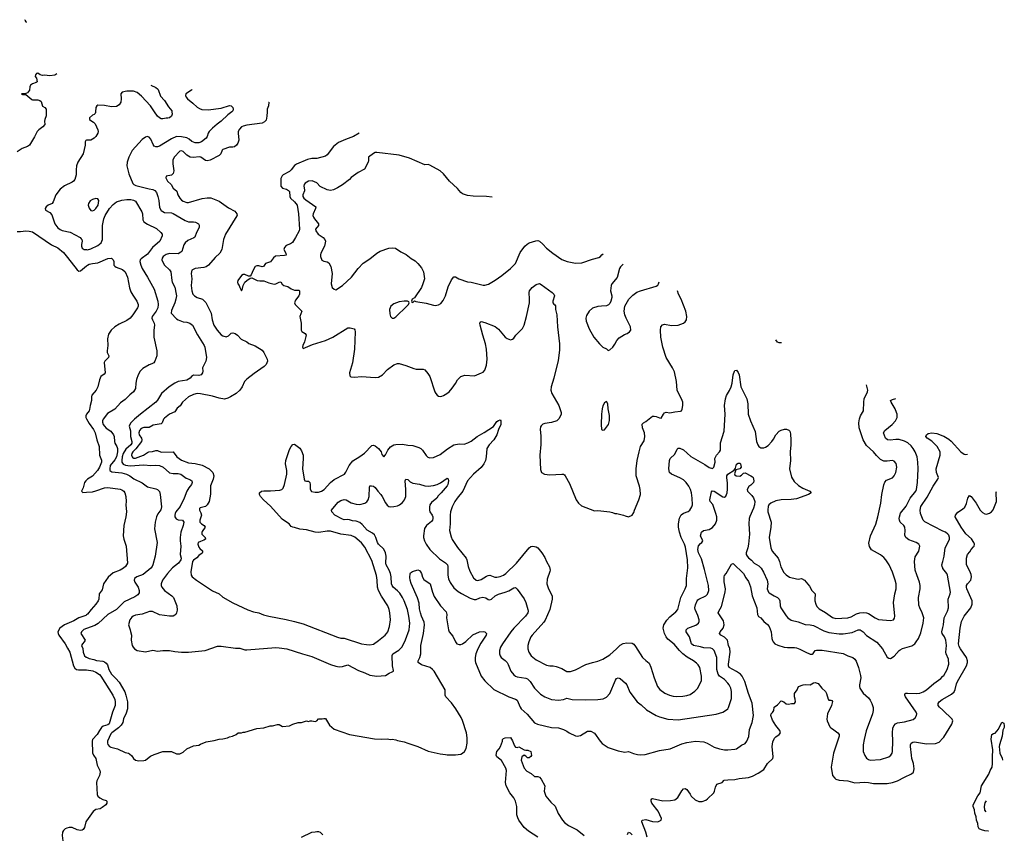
# Model space of a CAD drawing. Header units: inches. Extents: x 1771504 to 1971212, y 471788 to 643615.
# Tile 550 of 587: x 1959219 to 1970717, y 521576 to 531074. Entities that reach past the tile are written whole.
import ezdxf

# ---------------------------------------------------------------- set-up
doc = ezdxf.new("R2010")
doc.units = ezdxf.units.IN
doc.header["$MEASUREMENT"] = 0
for name, color, linetype in [('B9552', 7, 'Continuous'), ('B9553', 7, 'Continuous'), ('B9562', 7, 'Continuous'), ('B9563', 7, 'Continuous'), ('B9572', 7, 'Continuous')]:
    doc.layers.add(name, color=color, linetype=linetype)

msp = doc.modelspace()

# ---------------------------------------------------------------- linework, layer by layer
at = {"layer": 'B9552', "color": 5}
for points, elevation in [([(1959529, 530000), (1959527, 529953), (1959511, 529910), (1959508, 529890), (1959513, 529850), (1959490, 529822), (1959442, 529790), (1959425, 529770), (1959394, 529706), (1959332, 529608), (1959310, 529593), (1959248, 529570), (1959190, 529532)], 220), ([(1960000, 529667), (1959990, 529666), (1959985, 529650), (1959985, 529610), (1959959, 529510), (1959899, 529410), (1959883, 529370), (1959877, 529323), (1959877, 529263), (1959863, 529210), (1959847, 529190), (1959830, 529178), (1959744, 529136), (1959690, 529096), (1959642, 529030), (1959611, 528950), (1959597, 528930), (1959550, 528909), (1959527, 528890), (1959517, 528870), (1959521, 528850), (1959570, 528824), (1959596, 528796), (1959630, 528690), (1959664, 528644), (1959690, 528625), (1959714, 528614), (1959810, 528596), (1959924, 528530), (1959938, 528518), (1959945, 528510), (1959947, 528490), (1959940, 528450), (1959940, 528430), (1959950, 528408), (1959973, 528393), (1960000, 528390)], 240), ([(1959190, 528603), (1959230, 528600), (1959290, 528609), (1959330, 528607), (1959370, 528597), (1959590, 528445), (1959663, 528410), (1959730, 528356), (1959779, 528299), (1959890, 528153), (1959910, 528140), (1959930, 528144), (1960000, 528200)], 220), ([(1960000, 526471), (1959999, 526470), (1959990, 526450), (1959992, 526430), (1960000, 526416)], 220), ([(1960000, 525699), (1959990, 525690), (1959977, 525670), (1959959, 525610), (1959942, 525570), (1959955, 525555), (1960000, 525558)], 220), ([(1960000, 524127), (1959990, 524120), (1959910, 524090), (1959850, 524057), (1959743, 524010), (1959687, 523970), (1959666, 523930), (1959667, 523910), (1959676, 523890), (1959751, 523790), (1959776, 523736), (1959803, 523690), (1959849, 523530), (1959864, 523504), (1959884, 523490), (1959905, 523485), (1959990, 523484), (1960000, 523483)], 220), ([(1960000, 523966), (1959970, 523954), (1959940, 523930), (1959933, 523910), (1959982, 523830), (1959971, 523810), (1959951, 523790), (1959942, 523770), (1959955, 523735), (1959962, 523690), (1959977, 523650), (1959994, 523634), (1960000, 523631)], 240), ([(1960000, 521722), (1959991, 521710), (1959976, 521644), (1959960, 521620), (1959950, 521612), (1959930, 521609), (1959890, 521618), (1959830, 521643), (1959797, 521643), (1959770, 521637), (1959751, 521629), (1959730, 521610), (1959720, 521590), (1959714, 521550), (1959724, 521490), (1959750, 521389), (1959775, 521370), (1959890, 521348), (1959943, 521323), (1960000, 521273)], 220)]:
    msp.add_lwpolyline(points, dxfattribs=dict(at, elevation=elevation))
at = {"layer": 'B9553', "color": 5, "elevation": 220}
for points in [[(1959282, 531074), (1959280, 531070), (1959289, 531049), (1959300, 531044)], [(1959653, 530443), (1959630, 530426), (1959570, 530420), (1959510, 530426), (1959484, 530424), (1959459, 530430), (1959430, 530449), (1959415, 530445), (1959402, 530430), (1959401, 530410), (1959416, 530390), (1959422, 530350), (1959410, 530340), (1959370, 530325), (1959347, 530310), (1959336, 530290), (1959332, 530250), (1959310, 530222), (1959290, 530214), (1959242, 530210), (1959244, 530204), (1959250, 530202), (1959290, 530202), (1959361, 530141), (1959370, 530138), (1959430, 530140), (1959456, 530130), (1959470, 530119), (1959485, 530065), (1959511, 530050), (1959530, 530030), (1959529, 530000)]]:
    msp.add_lwpolyline(points, dxfattribs=at)
at = {"layer": 'B9562', "color": 5}
for points, elevation in [([(1960103, 530000), (1960103, 529990), (1960099, 529981), (1960090, 529969), (1960070, 529959), (1960036, 529930), (1960036, 529910), (1960050, 529896), (1960080, 529880), (1960099, 529859), (1960131, 529790), (1960136, 529770), (1960131, 529750), (1960108, 529710), (1960090, 529690), (1960050, 529670), (1960000, 529667)], 240), ([(1961695, 530000), (1961650, 529965), (1961572, 529888), (1961524, 529856), (1961470, 529810), (1961432, 529770), (1961419, 529750), (1961410, 529710), (1961395, 529690), (1961341, 529650), (1961310, 529638), (1961270, 529636), (1961230, 529652), (1961198, 529678), (1961170, 529694), (1961110, 529708), (1961051, 529709), (1960990, 529685), (1960850, 529598), (1960830, 529590), (1960810, 529590), (1960790, 529598), (1960776, 529616), (1960750, 529678), (1960730, 529704), (1960708, 529712), (1960690, 529705), (1960650, 529674), (1960534, 529546), (1960495, 529470), (1960476, 529410), (1960472, 529370), (1960494, 529274), (1960542, 529162), (1960551, 529150), (1960577, 529137), (1960730, 529099), (1960773, 529093), (1960799, 529079), (1960816, 529056), (1960832, 529012), (1960843, 528963), (1960850, 528883), (1960870, 528846), (1960910, 528823), (1960990, 528818), (1961010, 528813), (1961150, 528730), (1961190, 528715), (1961250, 528716), (1961271, 528711), (1961306, 528690), (1961316, 528676), (1961315, 528650), (1961283, 528590), (1961263, 528537), (1961253, 528527), (1961184, 528496), (1961151, 528469), (1961135, 528445), (1961112, 528370), (1961101, 528359), (1961070, 528343), (1960970, 528344), (1960930, 528334), (1960896, 528310), (1960883, 528290), (1960881, 528270), (1960886, 528250), (1960910, 528210), (1960970, 528155), (1960985, 528130), (1960994, 528030), (1960999, 528010), (1961031, 527951), (1961048, 527870), (1961049, 527850), (1961042, 527810), (1961030, 527770), (1960990, 527681), (1960989, 527650), (1961050, 527582), (1961070, 527569), (1961130, 527548), (1961170, 527544), (1961207, 527533), (1961237, 527510), (1961297, 527397), (1961373, 527270), (1961380, 527250), (1961399, 527130), (1961393, 527090), (1961354, 527010), (1961356, 526970), (1961353, 526950), (1961337, 526930), (1961310, 526920), (1961250, 526923), (1961224, 526910), (1961209, 526891), (1961170, 526865), (1961070, 526851), (1961030, 526832), (1960963, 526790), (1960875, 526710), (1960828, 526632), (1960810, 526610), (1960630, 526471), (1960558, 526410), (1960515, 526365), (1960497, 526330), (1960513, 526273), (1960515, 526210), (1960530, 526150), (1960528, 526130), (1960517, 526110), (1960460, 526060), (1960429, 526010), (1960416, 525970), (1960410, 525930), (1960412, 525910), (1960427, 525887), (1960453, 525873), (1960510, 525867), (1960670, 525878), (1960750, 525869), (1960810, 525875), (1960850, 525870), (1960896, 525850), (1960970, 525785), (1961010, 525776), (1961070, 525778), (1961102, 525770), (1961163, 525723), (1961207, 525707), (1961230, 525690), (1961234, 525670), (1961226, 525650), (1961193, 525610), (1961170, 525572), (1961138, 525490), (1961092, 525390), (1961044, 525330), (1961034, 525310), (1961030, 525290), (1961031, 525270), (1961047, 525247), (1961070, 525237), (1961121, 525230), (1961136, 525210), (1961130, 525170), (1961101, 525090), (1961094, 525030), (1961093, 524990), (1961101, 524930), (1961095, 524830), (1961105, 524790), (1961102, 524770), (1961075, 524730), (1961003, 524677), (1960944, 524610), (1960885, 524530), (1960873, 524490), (1960873, 524470), (1960881, 524450), (1960910, 524410), (1960996, 524350), (1961014, 524330), (1961056, 524230), (1961058, 524182), (1961052, 524150), (1961041, 524130), (1961030, 524122), (1961010, 524113), (1960970, 524113), (1960850, 524127), (1960770, 524165), (1960734, 524166), (1960650, 524133), (1960570, 524122), (1960543, 524110), (1960530, 524099), (1960506, 524070), (1960491, 524010), (1960511, 523950), (1960512, 523932), (1960525, 523890), (1960521, 523830), (1960534, 523770), (1960543, 523750), (1960559, 523730), (1960591, 523710), (1960690, 523693), (1960773, 523713), (1960830, 523704), (1960890, 523711), (1960970, 523711), (1961030, 523699), (1961110, 523691), (1961190, 523691), (1961386, 523710), (1961530, 523761), (1961570, 523761), (1961738, 523738), (1961790, 523739), (1961850, 523720), (1961870, 523719), (1962210, 523745), (1962250, 523743), (1962338, 523730), (1962521, 523670), (1962630, 523641), (1962850, 523547), (1962910, 523527), (1962950, 523521), (1962990, 523524), (1963050, 523543), (1963175, 523475), (1963251, 523450), (1963310, 523424), (1963390, 523410), (1963490, 523420), (1963533, 523447), (1963570, 523460), (1963583, 523470), (1963583, 523477), (1963573, 523530), (1963568, 523652), (1963578, 523670), (1963647, 523713), (1963685, 523755), (1963726, 523834), (1963768, 523950), (1963775, 524030), (1963765, 524110), (1963746, 524190), (1963709, 524290), (1963691, 524330), (1963658, 524378), (1963630, 524408), (1963580, 524450), (1963568, 524470), (1963561, 524490), (1963557, 524570), (1963549, 524610), (1963533, 524650), (1963499, 524710), (1963494, 524730), (1963498, 524810), (1963491, 524850), (1963470, 524892), (1963411, 524950), (1963397, 524970), (1963379, 525030), (1963361, 525061), (1963339, 525079), (1963275, 525115), (1963220, 525180), (1963190, 525203), (1963150, 525219), (1963105, 525225), (1963070, 525236), (1963050, 525240), (1963010, 525235), (1962990, 525243), (1962898, 525290), (1962866, 525330), (1962862, 525350), (1962875, 525370), (1962939, 525441), (1962970, 525460), (1963007, 525473), (1963030, 525468), (1963090, 525436), (1963150, 525419), (1963190, 525415), (1963251, 525429), (1963273, 525447), (1963290, 525471), (1963299, 525510), (1963303, 525617), (1963309, 525631), (1963326, 525634), (1963350, 525627), (1963370, 525613), (1963400, 525570), (1963438, 525530), (1963454, 525510), (1963490, 525433), (1963510, 525406), (1963530, 525392), (1963550, 525389), (1963590, 525390), (1963630, 525399), (1963656, 525410), (1963690, 525437), (1963712, 525470), (1963728, 525510), (1963730, 525590), (1963719, 525690), (1963730, 525710), (1963750, 525706), (1963779, 525679), (1963810, 525662), (1963890, 525651), (1963950, 525633), (1963990, 525630), (1964050, 525635), (1964093, 525647), (1964133, 525667), (1964210, 525724), (1964219, 525719), (1964224, 525710), (1964225, 525690), (1964219, 525650), (1964210, 525634), (1964142, 525550), (1964105, 525515), (1964090, 525490), (1964030, 525440), (1964010, 525410), (1964003, 525383), (1964004, 525350), (1964010, 525330), (1964036, 525290), (1964043, 525270), (1964043, 525250), (1964039, 525230), (1964030, 525216), (1963969, 525171), (1963947, 525133), (1963936, 525050), (1963936, 525030), (1963947, 524990), (1963964, 524950), (1964010, 524890), (1964120, 524780), (1964193, 524733), (1964214, 524710), (1964220, 524690), (1964219, 524590), (1964228, 524548), (1964245, 524505), (1964290, 524442), (1964340, 524400), (1964377, 524377), (1964481, 524321), (1964525, 524305), (1964550, 524307), (1964594, 524326), (1964628, 524332), (1964664, 524324), (1964690, 524306), (1964710, 524302), (1964730, 524310), (1964770, 524347), (1964810, 524369), (1964890, 524390), (1964932, 524408), (1964990, 524442), (1965010, 524444), (1965030, 524427), (1965112, 524312), (1965131, 524271), (1965155, 524190), (1965156, 524170), (1965152, 524150), (1965127, 524110), (1964990, 523972), (1964955, 523930), (1964856, 523790), (1964835, 523750), (1964822, 523710), (1964821, 523670), (1964830, 523647), (1964842, 523630), (1964890, 523594), (1964910, 523570), (1964925, 523545), (1964956, 523470), (1964988, 523428), (1965010, 523410), (1965030, 523403), (1965128, 523388), (1965150, 523378), (1965180, 523350), (1965230, 523270), (1965302, 523202), (1965350, 523169), (1965430, 523140), (1965510, 523132), (1965570, 523140), (1965610, 523152), (1965670, 523140), (1965830, 523135), (1965970, 523137), (1966033, 523147), (1966070, 523165), (1966111, 523209), (1966177, 523363), (1966190, 523383), (1966210, 523390), (1966230, 523384), (1966292, 523330), (1966308, 523308), (1966345, 523225), (1966430, 523110), (1966478, 523078), (1966538, 523018), (1966650, 522953), (1966690, 522936), (1966790, 522910), (1966910, 522902), (1967354, 522966), (1967430, 522990), (1967450, 523002), (1967487, 523030), (1967496, 523044), (1967533, 523150), (1967532, 523230), (1967523, 523270), (1967504, 523310), (1967488, 523330), (1967450, 523370), (1967391, 523411), (1967374, 523434), (1967361, 523490), (1967362, 523630), (1967331, 523710), (1967310, 523730), (1967290, 523737), (1967210, 523741), (1967170, 523754), (1967087, 523770), (1967066, 523790), (1967042, 523870), (1967004, 523930), (1967001, 523950), (1967022, 523970), (1967115, 524005), (1967145, 524030), (1967153, 524050), (1967153, 524070), (1967140, 524120), (1967108, 524190), (1967104, 524210), (1967110, 524245), (1967129, 524290), (1967139, 524301), (1967150, 524310), (1967230, 524349), (1967250, 524369), (1967265, 524410), (1967262, 524470), (1967217, 524657), (1967180, 524780), (1967147, 524850), (1967139, 524890), (1967148, 524932), (1967170, 524959), (1967186, 524970), (1967196, 524990), (1967170, 525050), (1967181, 525090), (1967206, 525110), (1967270, 525124), (1967310, 525148), (1967346, 525190), (1967360, 525230), (1967360, 525270), (1967350, 525310), (1967313, 525413), (1967283, 525450), (1967280, 525470), (1967297, 525563), (1967306, 525574), (1967330, 525572), (1967430, 525503), (1967450, 525500), (1967466, 525514), (1967480, 525550), (1967485, 525595), (1967484, 525664), (1967476, 525730), (1967479, 525750), (1967490, 525770), (1967563, 525817), (1967580, 525840), (1967590, 525885), (1967610, 525899), (1967630, 525896), (1967636, 525890), (1967644, 525850), (1967630, 525832), (1967582, 525818), (1967566, 525774), (1967570, 525763), (1967586, 525750), (1967630, 525747), (1967650, 525758), (1967670, 525781), (1967690, 525783), (1967759, 525750), (1967776, 525736), (1967783, 525730), (1967791, 525690), (1967787, 525670), (1967758, 525642), (1967734, 525626), (1967714, 525590), (1967717, 525570), (1967770, 525519), (1967790, 525493), (1967805, 525450), (1967801, 525410), (1967790, 525372), (1967745, 525275), (1967738, 525250), (1967735, 525190), (1967742, 525070), (1967730, 524950), (1967722, 524910), (1967701, 524850), (1967704, 524830), (1967714, 524810), (1967730, 524793), (1967765, 524765), (1967798, 524730), (1967850, 524700), (1967877, 524670), (1967905, 524625), (1967949, 524530), (1967957, 524490), (1967949, 524430), (1967964, 524390), (1967970, 524382), (1968030, 524347), (1968070, 524330), (1968089, 524310), (1968096, 524290), (1968101, 524230), (1968107, 524210), (1968170, 524115), (1968190, 524090), (1968230, 524064), (1968310, 524046), (1968390, 524013), (1968451, 524009), (1968490, 524001), (1968610, 523940), (1968670, 523920), (1968790, 523903), (1968836, 523904), (1968939, 523921), (1969010, 523953), (1969033, 523950), (1969070, 523927), (1969107, 523887), (1969229, 523809), (1969294, 523730), (1969350, 523634), (1969370, 523619), (1969390, 523618), (1969430, 523643), (1969490, 523710), (1969502, 523718), (1969530, 523732), (1969636, 523764), (1969671, 523789), (1969690, 523810), (1969716, 523850), (1969743, 523917), (1969771, 524029), (1969776, 524090), (1969760, 524150), (1969729, 524209), (1969720, 524240), (1969715, 524330), (1969733, 524430), (1969733, 524470), (1969726, 524510), (1969694, 524594), (1969678, 524650), (1969668, 524750), (1969678, 524802), (1969721, 524870), (1969729, 524930), (1969719, 524950), (1969689, 524970), (1969604, 525004), (1969566, 525030), (1969557, 525057), (1969561, 525110), (1969555, 525150), (1969543, 525170), (1969502, 525210), (1969492, 525230), (1969490, 525250), (1969492, 525270), (1969507, 525313), (1969570, 525394), (1969618, 525490), (1969683, 525570), (1969692, 525590), (1969703, 525670), (1969711, 525830), (1969709, 525910), (1969699, 525970), (1969676, 526030), (1969655, 526070), (1969630, 526100), (1969590, 526135), (1969550, 526156), (1969490, 526172), (1969450, 526174), (1969384, 526164), (1969353, 526170), (1969330, 526190), (1969306, 526250), (1969321, 526279), (1969406, 526350), (1969446, 526390), (1969465, 526430), (1969465, 526470), (1969460, 526490), (1969444, 526530), (1969396, 526610), (1969390, 526630), (1969410, 526642), (1969449, 526652)], 260), ([(1962108, 530000), (1962106, 529950), (1962097, 529903), (1962079, 529881), (1962050, 529865), (1961870, 529844), (1961830, 529833), (1961810, 529822), (1961785, 529795), (1961772, 529770), (1961769, 529750), (1961777, 529670), (1961766, 529634), (1961750, 529610), (1961728, 529592), (1961710, 529587), (1961670, 529586), (1961590, 529558), (1961583, 529550), (1961569, 529510), (1961550, 529490), (1961444, 529436), (1961410, 529427), (1961390, 529431), (1961333, 529470), (1961314, 529474), (1961250, 529466), (1961210, 529471), (1961170, 529493), (1961130, 529536), (1961110, 529544), (1961090, 529538), (1961025, 529470), (1961007, 529433), (1961007, 529390), (1961020, 529310), (1961010, 529279), (1960990, 529261), (1960931, 529249), (1960924, 529230), (1960947, 529190), (1960988, 529150), (1961010, 529106), (1961053, 529073), (1961067, 529030), (1961090, 528990), (1961109, 528969), (1961130, 528955), (1961170, 528940), (1961190, 528939), (1961350, 528989), (1961410, 528995), (1961450, 528994), (1961550, 528956), (1961659, 528879), (1961730, 528838), (1961753, 528810), (1961759, 528790), (1961756, 528784), (1961622, 528570), (1961601, 528510), (1961580, 528390), (1961556, 528350), (1961502, 528298), (1961424, 528210), (1961396, 528190), (1961370, 528182), (1961270, 528170), (1961230, 528150), (1961221, 528110), (1961229, 528050), (1961223, 527970), (1961228, 527908), (1961243, 527870), (1961262, 527850), (1961290, 527832), (1961353, 527810), (1961370, 527798), (1961392, 527772), (1961456, 527650), (1961468, 527570), (1961488, 527510), (1961524, 527450), (1961570, 527395), (1961590, 527382), (1961630, 527374), (1961657, 527383), (1961690, 527415), (1961710, 527419), (1961735, 527410), (1961764, 527390), (1961806, 527346), (1961870, 527313), (1961895, 527295), (1961970, 527267), (1962050, 527215), (1962070, 527190), (1962109, 527110), (1962112, 527090), (1962097, 527050), (1962076, 527024), (1961957, 526943), (1961870, 526878), (1961846, 526850), (1961819, 526790), (1961791, 526750), (1961748, 526710), (1961682, 526670), (1961650, 526655), (1961610, 526644), (1961550, 526656), (1961470, 526681), (1961330, 526706), (1961290, 526709), (1961250, 526700), (1961190, 526670), (1961119, 526610), (1961092, 526568), (1961060, 526540), (1961030, 526497), (1960970, 526468), (1960910, 526424), (1960897, 526410), (1960882, 526370), (1960870, 526358), (1960778, 526342), (1960730, 526315), (1960670, 526313), (1960639, 526301), (1960619, 526279), (1960610, 526250), (1960615, 526230), (1960643, 526190), (1960646, 526170), (1960640, 526150), (1960574, 526066), (1960539, 526030), (1960527, 526010), (1960526, 525990), (1960532, 525970), (1960541, 525961), (1960550, 525954), (1960570, 525954), (1960664, 525990), (1960710, 526023), (1960729, 526031), (1960770, 526034), (1960810, 526047), (1960830, 526047), (1960870, 526025), (1961010, 526030), (1961053, 525973), (1961110, 525932), (1961190, 525903), (1961270, 525894), (1961350, 525873), (1961430, 525833), (1961475, 525790), (1961487, 525750), (1961478, 525710), (1961448, 525632), (1961446, 525534), (1961431, 525450), (1961410, 525410), (1961390, 525391), (1961326, 525374), (1961319, 525370), (1961318, 525362), (1961317, 525350), (1961336, 525316), (1961342, 525290), (1961321, 525230), (1961324, 525210), (1961343, 525190), (1961374, 525170), (1961387, 525150), (1961350, 525101), (1961345, 525090), (1961348, 525070), (1961386, 525030), (1961389, 525010), (1961370, 524997), (1961330, 524984), (1961304, 524970), (1961298, 524950), (1961310, 524915), (1961321, 524901), (1961355, 524875), (1961353, 524853), (1961350, 524847), (1961310, 524821), (1961287, 524793), (1961250, 524766), (1961239, 524750), (1961219, 524630), (1961222, 524590), (1961233, 524570), (1961282, 524530), (1961470, 524405), (1961550, 524372), (1961592, 524332), (1961710, 524265), (1961884, 524184), (1961950, 524160), (1962010, 524150), (1962068, 524128), (1962130, 524110), (1962330, 524074), (1962430, 524050), (1962530, 524020), (1962930, 523865), (1962970, 523856), (1963010, 523855), (1963210, 523790), (1963270, 523779), (1963310, 523778), (1963350, 523786), (1963410, 523827), (1963487, 523890), (1963507, 523913), (1963518, 523930), (1963539, 523990), (1963548, 524070), (1963543, 524150), (1963534, 524190), (1963518, 524230), (1963444, 524344), (1963409, 524410), (1963398, 524450), (1963395, 524530), (1963386, 524586), (1963330, 524761), (1963250, 524916), (1963209, 524969), (1963133, 525033), (1963090, 525051), (1962970, 525067), (1962850, 525104), (1962810, 525105), (1962711, 525089), (1962670, 525091), (1962570, 525118), (1962490, 525128), (1962430, 525148), (1962407, 525150), (1962390, 525159), (1962365, 525190), (1962310, 525223), (1962284, 525244), (1962150, 525394), (1962065, 525470), (1962030, 525510), (1962020, 525530), (1962019, 525550), (1962044, 525570), (1962070, 525575), (1962150, 525574), (1962257, 525583), (1962279, 525590), (1962296, 525604), (1962312, 525648), (1962338, 525770), (1962338, 525810), (1962323, 525890), (1962326, 525930), (1962370, 526058), (1962390, 526093), (1962410, 526117), (1962430, 526121), (1962490, 526071), (1962510, 526041), (1962530, 525991), (1962531, 525950), (1962520, 525830), (1962543, 525710), (1962550, 525693), (1962567, 525687), (1962590, 525687), (1962607, 525670), (1962612, 525650), (1962612, 525592), (1962628, 525568), (1962670, 525559), (1962710, 525559), (1962745, 525570), (1962776, 525590), (1962850, 525670), (1962893, 525707), (1963013, 525767), (1963029, 525791), (1963067, 525870), (1963110, 525925), (1963190, 525974), (1963246, 526014), (1963330, 526104), (1963350, 526108), (1963370, 526100), (1963410, 526068), (1963440, 526030), (1963450, 525998), (1963470, 525972), (1963490, 525996), (1963517, 526050), (1963551, 526089), (1963590, 526110), (1963610, 526115), (1963690, 526118), (1963750, 526106), (1963810, 526102), (1963882, 526082), (1963904, 526070), (1963925, 526050), (1963966, 525986), (1963987, 525967), (1964010, 525960), (1964050, 525964), (1964130, 526000), (1964216, 526064), (1964290, 526110), (1964350, 526122), (1964410, 526120), (1964453, 526133), (1964490, 526155), (1964560, 526210), (1964643, 526257), (1964753, 526327), (1964790, 526382), (1964810, 526397), (1964830, 526402), (1964838, 526390), (1964837, 526350), (1964809, 526291), (1964791, 526230), (1964757, 526170), (1964700, 526110), (1964675, 526070), (1964666, 525970), (1964657, 525930), (1964640, 525890), (1964610, 525847), (1964517, 525770), (1964450, 525690), (1964395, 525570), (1964327, 525490), (1964299, 525450), (1964268, 525388), (1964250, 525330), (1964247, 525290), (1964248, 525190), (1964240, 525110), (1964256, 525036), (1964268, 525008), (1964330, 524913), (1964432, 524790), (1964441, 524770), (1964457, 524690), (1964475, 524635), (1964518, 524558), (1964548, 524530), (1964570, 524527), (1964610, 524539), (1964670, 524579), (1964690, 524586), (1964710, 524589), (1964768, 524568), (1964790, 524565), (1964830, 524573), (1964870, 524590), (1964898, 524610), (1965020, 524730), (1965170, 524909), (1965190, 524924), (1965210, 524930), (1965250, 524922), (1965270, 524908), (1965317, 524850), (1965350, 524798), (1965370, 524751), (1965406, 524686), (1965413, 524650), (1965411, 524631), (1965378, 524542), (1965376, 524490), (1965396, 524430), (1965436, 524350), (1965438, 524310), (1965409, 524190), (1965354, 524066), (1965339, 524041), (1965203, 523890), (1965189, 523870), (1965163, 523810), (1965152, 523770), (1965154, 523730), (1965164, 523690), (1965191, 523650), (1965250, 523600), (1965370, 523541), (1965410, 523532), (1965450, 523532), (1965485, 523525), (1965550, 523500), (1965610, 523467), (1965650, 523465), (1965710, 523483), (1965830, 523545), (1965910, 523572), (1965970, 523586), (1966030, 523609), (1966110, 523659), (1966190, 523729), (1966230, 523772), (1966266, 523794), (1966310, 523800), (1966370, 523797), (1966390, 523783), (1966410, 523759), (1966493, 523630), (1966530, 523593), (1966570, 523563), (1966590, 523516), (1966629, 523390), (1966666, 523290), (1966694, 523254), (1966753, 523213), (1966809, 523189), (1966850, 523178), (1966890, 523173), (1966963, 523177), (1967010, 523185), (1967050, 523198), (1967105, 523235), (1967138, 523270), (1967180, 523360), (1967183, 523377), (1967181, 523410), (1967160, 523510), (1967142, 523542), (1967123, 523563), (1967087, 523590), (1967012, 523632), (1966964, 523670), (1966923, 523710), (1966863, 523783), (1966790, 523844), (1966770, 523870), (1966750, 523909), (1966735, 523970), (1966743, 524010), (1966775, 524065), (1966810, 524103), (1966880, 524160), (1966903, 524190), (1966938, 524330), (1966990, 524430), (1967005, 524470), (1967008, 524550), (1967023, 524677), (1967019, 524770), (1966995, 524915), (1966983, 524950), (1966942, 525030), (1966924, 525090), (1966913, 525150), (1966913, 525190), (1966926, 525254), (1966945, 525295), (1966970, 525315), (1967026, 525334), (1967046, 525350), (1967070, 525386), (1967075, 525410), (1967071, 525489), (1967063, 525550), (1967052, 525590), (1967033, 525630), (1967004, 525670), (1966970, 525701), (1966930, 525725), (1966830, 525768), (1966809, 525789), (1966800, 525830), (1966806, 525930), (1966814, 525950), (1966870, 526003), (1966898, 526062), (1966910, 526073), (1966930, 526074), (1966970, 526053), (1967055, 525975), (1967221, 525881), (1967270, 525848), (1967310, 525834), (1967326, 525850), (1967340, 525910), (1967338, 525950), (1967358, 525990), (1967393, 526030), (1967402, 526050), (1967405, 526135), (1967446, 526270), (1967456, 526470), (1967451, 526571), (1967460, 526650), (1967473, 526687), (1967510, 526746), (1967529, 526790), (1967540, 526830), (1967552, 526928), (1967567, 526973), (1967570, 526979), (1967590, 526983), (1967610, 526956), (1967620, 526930), (1967640, 526790), (1967712, 526650), (1967722, 526590), (1967726, 526470), (1967754, 526390), (1967808, 526268), (1967823, 526150), (1967838, 526110), (1967851, 526091), (1967875, 526075), (1967910, 526075), (1967930, 526083), (1967958, 526102), (1968004, 526150), (1968024, 526176), (1968051, 526229), (1968089, 526271), (1968110, 526284), (1968150, 526296), (1968175, 526295), (1968202, 526282), (1968213, 526270), (1968220, 526240), (1968225, 526165), (1968224, 526110), (1968215, 526030), (1968219, 525930), (1968208, 525830), (1968234, 525734), (1968264, 525684), (1968315, 525635), (1968364, 525604), (1968445, 525570), (1968462, 525550), (1968431, 525530), (1968290, 525482), (1968230, 525474), (1968110, 525471), (1968050, 525458), (1967990, 525430), (1967969, 525411), (1967959, 525390), (1967954, 525354), (1967956, 525330), (1967995, 525210), (1967992, 525150), (1967972, 525030), (1967989, 524910), (1968006, 524870), (1968076, 524790), (1968093, 524750), (1968108, 524688), (1968142, 524622), (1968170, 524592), (1968210, 524567), (1968290, 524546), (1968310, 524544), (1968350, 524550), (1968385, 524530), (1968441, 524461), (1968470, 524410), (1968507, 524370), (1968508, 524350), (1968503, 524330), (1968506, 524290), (1968516, 524250), (1968530, 524223), (1968556, 524196), (1968630, 524155), (1968710, 524096), (1968750, 524085), (1968890, 524090), (1968930, 524105), (1968990, 524137), (1969030, 524149), (1969070, 524155), (1969110, 524150), (1969130, 524143), (1969210, 524092), (1969250, 524074), (1969390, 524061), (1969422, 524070), (1969434, 524086), (1969439, 524110), (1969424, 524270), (1969439, 524370), (1969453, 524430), (1969453, 524490), (1969444, 524530), (1969410, 524625), (1969371, 524710), (1969332, 524770), (1969310, 524795), (1969270, 524827), (1969165, 524885), (1969143, 524923), (1969136, 524964), (1969154, 525050), (1969216, 525184), (1969242, 525270), (1969276, 525430), (1969288, 525532), (1969310, 525645), (1969324, 525676), (1969342, 525698), (1969410, 525728), (1969430, 525751), (1969452, 525790), (1969463, 525850), (1969453, 525893), (1969430, 525922), (1969410, 525930), (1969350, 525919), (1969310, 525920), (1969270, 525941), (1969225, 525985), (1969190, 526031), (1969110, 526105), (1969070, 526170), (1969024, 526310), (1969019, 526370), (1969025, 526415), (1969037, 526450), (1969073, 526507), (1969076, 526610), (1969081, 526650), (1969118, 526730), (1969123, 526750), (1969107, 526810), (1969109, 526813)], 280), ([(1960996, 530000), (1960999, 529970), (1960991, 529950), (1960970, 529929), (1960950, 529924), (1960930, 529925), (1960890, 529917), (1960870, 529918), (1960850, 529927), (1960830, 529947), (1960795, 530000)], 240), ([(1963183, 529751), (1963116, 529710), (1963023, 529677), (1962941, 529639), (1962885, 529595), (1962810, 529497), (1962790, 529483), (1962690, 529454), (1962630, 529453), (1962579, 529441), (1962450, 529387), (1962429, 529371), (1962390, 529320), (1962370, 529302), (1962296, 529264), (1962284, 529250), (1962270, 529222), (1962270, 529130), (1962290, 529106), (1962335, 529095), (1962360, 529080), (1962369, 529069), (1962374, 529010), (1962382, 528990), (1962428, 528950), (1962458, 528910), (1962474, 528810), (1962485, 528630), (1962482, 528610), (1962441, 528530), (1962405, 528475), (1962382, 528458), (1962330, 528440), (1962310, 528415), (1962305, 528390), (1962326, 528350), (1962330, 528327), (1962310, 528320), (1962208, 528312), (1962184, 528296), (1962150, 528249), (1962091, 528229), (1962068, 528192), (1962050, 528188), (1962010, 528202), (1961990, 528202), (1961970, 528192), (1961944, 528150), (1961923, 528097), (1961910, 528079), (1961890, 528082), (1961850, 528099), (1961830, 528099), (1961810, 528087), (1961768, 528030), (1961763, 528010), (1961768, 527990), (1961783, 527970), (1961790, 527947), (1961810, 527911), (1961823, 527937), (1961828, 527970), (1961850, 528011), (1961870, 528031), (1961910, 528058), (1961930, 528059), (1961991, 528031), (1962025, 528025), (1962070, 528024), (1962130, 528002), (1962190, 527987), (1962210, 527990), (1962250, 528011), (1962270, 528015), (1962286, 527986), (1962304, 527970), (1962350, 527959), (1962390, 527931), (1962410, 527923), (1962430, 527918), (1962477, 527917), (1962487, 527910), (1962488, 527870), (1962480, 527850), (1962441, 527799), (1962430, 527770), (1962437, 527750), (1962515, 527670), (1962489, 527610), (1962506, 527530), (1962506, 527450), (1962514, 527434), (1962553, 527413), (1962563, 527390), (1962545, 527315), (1962524, 527270), (1962522, 527250), (1962530, 527236), (1962637, 527283), (1962790, 527330), (1962877, 527370), (1963050, 527478), (1963079, 527479), (1963126, 527466), (1963134, 527454), (1963138, 527430), (1963130, 527230), (1963105, 527070), (1963071, 526950), (1963076, 526916), (1963086, 526906), (1963130, 526901), (1963210, 526911), (1963370, 526899), (1963410, 526902), (1963457, 526930), (1963516, 526990), (1963590, 527045), (1963630, 527060), (1963650, 527060), (1963730, 527038), (1963821, 527001), (1963850, 526994), (1963930, 526994), (1963950, 526986), (1963986, 526946), (1964008, 526910), (1964068, 526730), (1964079, 526710), (1964094, 526690), (1964110, 526680), (1964130, 526676), (1964150, 526678), (1964170, 526686), (1964209, 526710), (1964233, 526730), (1964270, 526771), (1964310, 526827), (1964330, 526871), (1964370, 526910), (1964417, 526923), (1964530, 526917), (1964613, 526950), (1964630, 526960), (1964650, 526984), (1964670, 527041), (1964676, 527076), (1964679, 527110), (1964671, 527229), (1964660, 527290), (1964626, 527390), (1964595, 527510), (1964592, 527530), (1964596, 527544), (1964610, 527550), (1964650, 527541), (1964770, 527494), (1964810, 527462), (1964890, 527369), (1964910, 527352), (1964950, 527338), (1964976, 527344), (1964990, 527356), (1965012, 527390), (1965090, 527470), (1965111, 527510), (1965138, 527610), (1965172, 527768), (1965173, 527810), (1965167, 527890), (1965171, 527910), (1965205, 527950), (1965250, 527982), (1965290, 527993), (1965310, 527983), (1965439, 527890), (1965457, 527870), (1965464, 527850), (1965447, 527790), (1965446, 527770), (1965455, 527755), (1965470, 527746), (1965476, 527736), (1965478, 527690), (1965492, 527630), (1965499, 527490), (1965522, 527290), (1965523, 527217), (1965506, 527094), (1965458, 526890), (1965426, 526790), (1965420, 526750), (1965432, 526710), (1965516, 526570), (1965541, 526490), (1965541, 526470), (1965521, 526419), (1965490, 526392), (1965429, 526371), (1965350, 526360), (1965330, 526352), (1965307, 526333), (1965300, 526320), (1965296, 526290), (1965304, 526216), (1965305, 526115), (1965293, 525990), (1965302, 525822), (1965311, 525790), (1965348, 525768), (1965410, 525763), (1965550, 525770), (1965570, 525768), (1965580, 525760), (1965590, 525750), (1965641, 525661), (1965717, 525470), (1965746, 525430), (1965780, 525400), (1965930, 525341), (1965970, 525345), (1966111, 525331), (1966143, 525323), (1966170, 525311), (1966191, 525311), (1966270, 525291), (1966290, 525281), (1966330, 525271), (1966370, 525292), (1966390, 525322), (1966397, 525350), (1966450, 525471), (1966467, 525530), (1966465, 525590), (1966457, 525630), (1966418, 525750), (1966417, 525830), (1966430, 525930), (1966452, 526030), (1966470, 526090), (1966510, 526158), (1966520, 526210), (1966517, 526250), (1966493, 526310), (1966490, 526351), (1966505, 526370), (1966530, 526382), (1966610, 526445), (1966630, 526447), (1966650, 526443), (1966690, 526425), (1966710, 526424), (1966737, 526470), (1966750, 526483), (1966769, 526491), (1966810, 526486), (1966870, 526498), (1966936, 526504), (1966947, 526510), (1966954, 526526), (1966962, 526570), (1966962, 526610), (1966955, 526630), (1966899, 526750), (1966890, 526850), (1966865, 526965), (1966844, 527010), (1966770, 527130), (1966730, 527250), (1966706, 527370), (1966702, 527450), (1966707, 527490), (1966726, 527514), (1966750, 527519), (1966830, 527506), (1966910, 527510), (1966970, 527530), (1966992, 527548), (1967005, 527570), (1967010, 527610), (1966998, 527670), (1966945, 527810), (1966912, 527870), (1966902, 527908)], 320), ([(1963390, 529525), (1963370, 529523), (1963350, 529513), (1963291, 529470), (1963292, 529430), (1963287, 529413), (1963246, 529330), (1963170, 529292), (1963090, 529232), (1963070, 529210), (1962990, 529147), (1962931, 529110), (1962882, 529090), (1962850, 529082), (1962808, 529088), (1962730, 529127), (1962689, 529170), (1962633, 529193), (1962590, 529191), (1962553, 529167), (1962542, 529150), (1962539, 529130), (1962547, 529090), (1962545, 529075), (1962525, 529030), (1962527, 529010), (1962539, 528990), (1962561, 528970), (1962677, 528890), (1962675, 528870), (1962647, 528810), (1962644, 528790), (1962649, 528770), (1962660, 528750), (1962708, 528690), (1962710, 528670), (1962675, 528630), (1962677, 528610), (1962704, 528570), (1962763, 528530), (1962781, 528510), (1962789, 528490), (1962777, 528430), (1962737, 528350), (1962731, 528330), (1962732, 528310), (1962749, 528269), (1962770, 528256), (1962810, 528247), (1962830, 528235), (1962853, 528193), (1962870, 528110), (1962856, 527990), (1962869, 527949), (1962890, 527927), (1962910, 527921), (1962990, 527970), (1963093, 528067), (1963170, 528168), (1963230, 528233), (1963310, 528284), (1963390, 528350), (1963430, 528372), (1963530, 528409), (1963570, 528413), (1963608, 528408), (1963670, 528364), (1963732, 528332), (1963790, 528286), (1963838, 528258), (1963867, 528230), (1963910, 528176), (1963934, 528130), (1963945, 528050), (1963928, 527990), (1963911, 527950), (1963830, 527826), (1963802, 527810), (1963794, 527790), (1963798, 527778), (1963810, 527774), (1963830, 527794), (1963845, 527785), (1963965, 527765), (1964050, 527741), (1964070, 527739), (1964110, 527747), (1964138, 527762), (1964165, 527795), (1964192, 527850), (1964223, 527957), (1964262, 528038), (1964290, 528071), (1964310, 528071), (1964349, 528049), (1964450, 528013), (1964490, 528010), (1964630, 527974), (1964650, 527974), (1964693, 527987), (1964770, 528033), (1964851, 528089), (1964952, 528168), (1965008, 528230), (1965065, 528355), (1965117, 528430), (1965145, 528455), (1965170, 528468), (1965246, 528494), (1965270, 528495), (1965290, 528490), (1965330, 528455), (1965370, 528408), (1965447, 528347), (1965550, 528276), (1965611, 528250), (1965710, 528234), (1965784, 528236), (1965910, 528279), (1965982, 528298), (1966002, 528310), (1966019, 528330), (1966032, 528340)], 340), ([(1964737, 529004), (1964670, 529012), (1964515, 529015), (1964450, 529021), (1964390, 529043), (1964370, 529056), (1964330, 529105), (1964239, 529190), (1964170, 529276), (1964130, 529312), (1964010, 529377), (1963990, 529383), (1963950, 529382), (1963770, 529456), (1963650, 529494), (1963390, 529525)], 340), ([(1960000, 528390), (1960010, 528389), (1960050, 528401), (1960130, 528440), (1960169, 528471), (1960180, 528490), (1960186, 528510), (1960185, 528670), (1960203, 528750), (1960219, 528790), (1960269, 528870), (1960310, 528917), (1960350, 528948), (1960410, 528968), (1960470, 528975), (1960516, 528976), (1960549, 528969), (1960570, 528955), (1960645, 528830), (1960652, 528810), (1960659, 528739), (1960670, 528716), (1960710, 528687), (1960818, 528638), (1960868, 528590), (1960883, 528570), (1960884, 528550), (1960855, 528490), (1960770, 528415), (1960710, 528339), (1960636, 528284), (1960626, 528270), (1960624, 528250), (1960633, 528210), (1960649, 528170), (1960710, 528070), (1960788, 527928), (1960833, 527790), (1960837, 527750), (1960831, 527710), (1960811, 527670), (1960768, 527610), (1960764, 527590), (1960769, 527570), (1960790, 527530), (1960795, 527510), (1960786, 527450), (1960786, 527370), (1960822, 527210), (1960819, 527150), (1960799, 527090), (1960787, 527070), (1960764, 527056), (1960730, 527046), (1960657, 527003), (1960626, 526970), (1960604, 526930), (1960585, 526875), (1960575, 526830), (1960570, 526770), (1960549, 526731), (1960504, 526696), (1960450, 526639), (1960398, 526602), (1960332, 526528), (1960244, 526476), (1960194, 526410), (1960186, 526390), (1960185, 526375), (1960195, 526350), (1960209, 526329), (1960230, 526307), (1960283, 526270), (1960314, 526230), (1960323, 526210), (1960325, 526150), (1960330, 526131), (1960353, 526093), (1960360, 526070), (1960360, 526030), (1960349, 525970), (1960330, 525937), (1960275, 525870), (1960270, 525830), (1960273, 525813), (1960282, 525802), (1960295, 525795), (1960410, 525786), (1960465, 525770), (1960504, 525750), (1960554, 525714), (1960649, 525669), (1960710, 525621), (1960810, 525597), (1960828, 525588), (1960850, 525566), (1960860, 525530), (1960874, 525386), (1960866, 525354), (1960833, 525307), (1960815, 525270), (1960800, 525210), (1960794, 525130), (1960823, 524970), (1960800, 524810), (1960775, 524710), (1960766, 524690), (1960750, 524670), (1960661, 524599), (1960587, 524570), (1960559, 524550), (1960555, 524530), (1960563, 524510), (1960603, 524450), (1960616, 524410), (1960615, 524385), (1960600, 524360), (1960564, 524336), (1960440, 524280), (1960350, 524190), (1960249, 524131), (1960135, 524025), (1960096, 524004), (1960000, 523966)], 240), ([(1960000, 528200), (1960010, 528208), (1960030, 528219), (1960069, 528229), (1960130, 528236), (1960250, 528287), (1960290, 528291), (1960311, 528271), (1960317, 528250), (1960319, 528210), (1960330, 528197), (1960346, 528186), (1960419, 528159), (1960452, 528130), (1960477, 528070), (1960503, 527943), (1960518, 527898), (1960539, 527859), (1960589, 527790), (1960604, 527750), (1960603, 527730), (1960594, 527710), (1960542, 527630), (1960510, 527591), (1960470, 527562), (1960380, 527520), (1960330, 527487), (1960288, 527450), (1960255, 527405), (1960246, 527350), (1960250, 527270), (1960240, 527210), (1960241, 527190), (1960260, 527150), (1960255, 527130), (1960212, 527090), (1960206, 527074), (1960217, 526950), (1960204, 526936), (1960166, 526910), (1960152, 526870), (1960132, 526788), (1960111, 526749), (1960061, 526690), (1960057, 526670), (1960059, 526630), (1960042, 526570), (1960035, 526525), (1960030, 526510), (1960000, 526471)], 220), ([(1966268, 528222), (1966253, 528210), (1966234, 528190), (1966225, 528170), (1966195, 528065), (1966135, 527990), (1966125, 527970), (1966119, 527910), (1966133, 527850), (1966133, 527830), (1966124, 527790), (1966110, 527762), (1966094, 527746), (1966070, 527733), (1966012, 527732), (1965970, 527727), (1965910, 527705), (1965870, 527672), (1965838, 527622), (1965829, 527590), (1965834, 527554), (1965870, 527466), (1965924, 527370), (1965990, 527291), (1966030, 527251), (1966070, 527232), (1966090, 527212), (1966110, 527222), (1966144, 527250), (1966170, 527285), (1966194, 527330), (1966221, 527359), (1966282, 527398), (1966315, 527410), (1966342, 527430), (1966355, 527450), (1966353, 527490), (1966301, 527590), (1966287, 527630), (1966279, 527670), (1966286, 527730), (1966332, 527810), (1966380, 527860), (1966428, 527892), (1966470, 527910), (1966650, 527962), (1966670, 527975), (1966679, 527990), (1966687, 528014)], 340), ([(1968117, 527303), (1968090, 527301), (1968070, 527309), (1968049, 527337)], 280), ([(1960000, 526416), (1960030, 526360), (1960081, 526290), (1960102, 526250), (1960120, 526170), (1960147, 526090), (1960150, 525990), (1960173, 525933), (1960173, 525910), (1960151, 525850), (1960128, 525810), (1960070, 525746), (1960011, 525710), (1960000, 525699)], 220), ([(1970000, 525105), (1969790, 525211), (1969770, 525232), (1969737, 525310), (1969733, 525350), (1969741, 525390), (1969818, 525502), (1969888, 525630), (1969942, 525710), (1969947, 525730), (1969925, 525790), (1969923, 525830), (1969969, 525990), (1969967, 526030), (1969932, 526090), (1969873, 526153), (1969815, 526190), (1969801, 526210), (1969809, 526230), (1969830, 526243), (1969870, 526250), (1969930, 526244), (1970000, 526218)], 240), ([(1960000, 525558), (1960070, 525564), (1960110, 525573), (1960210, 525610), (1960250, 525613), (1960392, 525592), (1960410, 525586), (1960436, 525570), (1960448, 525550), (1960459, 525510), (1960463, 525450), (1960458, 525410), (1960465, 525330), (1960458, 525270), (1960437, 525170), (1960428, 525050), (1960435, 525010), (1960464, 524930), (1960478, 524730), (1960454, 524690), (1960430, 524670), (1960392, 524648), (1960310, 524616), (1960252, 524568), (1960199, 524490), (1960183, 524417), (1960147, 524373), (1960143, 524310), (1960137, 524290), (1960110, 524250), (1960053, 524190), (1960010, 524133), (1960000, 524127)], 220), ([(1960000, 523631), (1960030, 523617), (1960086, 523606), (1960115, 523595), (1960190, 523585), (1960210, 523578), (1960230, 523564), (1960244, 523544), (1960259, 523490), (1960290, 523434), (1960343, 523383), (1960379, 523339), (1960447, 523227), (1960460, 523190), (1960478, 523110), (1960478, 523030), (1960461, 522979), (1960430, 522913), (1960422, 522870), (1960403, 522837), (1960374, 522806), (1960295, 522750), (1960284, 522736), (1960244, 522650), (1960244, 522630), (1960250, 522614), (1960268, 522590), (1960283, 522583), (1960361, 522561), (1960450, 522519), (1960490, 522510), (1960503, 522503), (1960530, 522481), (1960550, 522451), (1960570, 522431), (1960610, 522421), (1960670, 522425), (1960690, 522431), (1960710, 522451), (1960745, 522475), (1960790, 522498), (1960890, 522531), (1960990, 522532), (1961050, 522505), (1961090, 522505), (1961130, 522522), (1961170, 522562), (1961250, 522598), (1961310, 522606), (1961330, 522618), (1961396, 522644), (1961490, 522658), (1961550, 522676), (1961590, 522679), (1961646, 522690), (1961670, 522702), (1961706, 522710), (1961746, 522730), (1961769, 522751), (1961810, 522751), (1961830, 522758), (1961850, 522758), (1961990, 522801), (1962070, 522806), (1962146, 522830), (1962170, 522831), (1962230, 522846), (1962250, 522845), (1962290, 522825), (1962368, 522832), (1962409, 522851), (1962470, 522871), (1962510, 522871), (1962570, 522891), (1962590, 522882), (1962610, 522891), (1962630, 522891), (1962670, 522882), (1962689, 522891), (1962709, 522911), (1962750, 522911), (1962770, 522918), (1962790, 522918), (1962839, 522839), (1962890, 522791), (1963070, 522731), (1963361, 522681), (1963450, 522676), (1963510, 522679), (1963550, 522671), (1963570, 522675), (1963610, 522667), (1963630, 522659), (1963710, 522644), (1963752, 522630), (1963868, 522588), (1963990, 522535), (1964130, 522503), (1964190, 522497), (1964211, 522491), (1964310, 522491), (1964370, 522501), (1964390, 522511), (1964414, 522530), (1964434, 522566), (1964444, 522630), (1964446, 522690), (1964437, 522750), (1964390, 522895), (1964374, 522930), (1964314, 523030), (1964260, 523100), (1964194, 523170), (1964187, 523190), (1964186, 523250), (1964060, 523470), (1964041, 523490), (1964011, 523511), (1963910, 523544), (1963874, 523570), (1963871, 523590), (1963891, 523630), (1963902, 523670), (1963904, 523770), (1963934, 523910), (1963946, 524010), (1963941, 524041), (1963911, 524110), (1963899, 524150), (1963890, 524195), (1963884, 524264), (1963866, 524326), (1963790, 524494), (1963780, 524530), (1963776, 524564), (1963778, 524610), (1963783, 524617), (1963806, 524634), (1963870, 524651), (1963890, 524643), (1963899, 524630), (1963910, 524611), (1963925, 524565), (1963939, 524539), (1964012, 524490), (1964038, 524390), (1964060, 524340), (1964132, 524232), (1964200, 524160), (1964207, 524130), (1964204, 524090), (1964226, 523950), (1964235, 523930), (1964278, 523878), (1964307, 523810), (1964325, 523790), (1964350, 523780), (1964370, 523780), (1964390, 523789), (1964430, 523814), (1964510, 523893), (1964590, 523928), (1964630, 523934), (1964650, 523927), (1964670, 523910), (1964666, 523890), (1964605, 523795), (1964570, 523730), (1964546, 523670), (1964537, 523630), (1964537, 523590), (1964542, 523570), (1964607, 523410), (1964650, 523356), (1964755, 523255), (1964930, 523170), (1965010, 523144), (1965029, 523130), (1965063, 523050), (1965077, 523030), (1965146, 522966), (1965230, 522867), (1965268, 522850), (1965346, 522830), (1965430, 522813), (1965510, 522806), (1965570, 522790), (1965610, 522770), (1965636, 522750), (1965710, 522715), (1965730, 522712), (1965770, 522719), (1965850, 522768), (1965890, 522768), (1965930, 522745), (1965997, 522650), (1966023, 522623), (1966090, 522577), (1966210, 522538), (1966284, 522524), (1966330, 522530), (1966386, 522506), (1966435, 522495), (1966470, 522492), (1966523, 522497), (1966690, 522544), (1966817, 522563), (1966950, 522619), (1967010, 522636), (1967110, 522653), (1967210, 522644), (1967249, 522629), (1967330, 522582), (1967390, 522563), (1967450, 522552), (1967490, 522550), (1967570, 522557), (1967590, 522563), (1967650, 522605), (1967690, 522624), (1967712, 522650), (1967733, 522707), (1967741, 522790), (1967774, 522870), (1967787, 522950), (1967774, 523094), (1967730, 523207), (1967688, 523350), (1967657, 523410), (1967635, 523435), (1967590, 523466), (1967505, 523510), (1967496, 523530), (1967495, 523550), (1967517, 523690), (1967513, 523733), (1967497, 523770), (1967484, 523830), (1967478, 523838), (1967450, 523867), (1967407, 523890), (1967390, 523910), (1967400, 523930), (1967433, 523970), (1967447, 524010), (1967438, 524058), (1967375, 524150), (1967382, 524170), (1967415, 524225), (1967459, 524390), (1967461, 524430), (1967447, 524513), (1967446, 524570), (1967450, 524585), (1967469, 524611), (1967530, 524718), (1967550, 524726), (1967673, 524610), (1967698, 524558), (1967730, 524515), (1967755, 524455), (1967773, 524350), (1967827, 524210), (1967836, 524130), (1967847, 524107), (1967876, 524090), (1967909, 524049), (1967953, 524013), (1967970, 523990), (1967995, 523930), (1968002, 523850), (1968009, 523829), (1968018, 523810), (1968039, 523790), (1968072, 523772), (1968145, 523750), (1968185, 523745), (1968266, 523746), (1968290, 523741), (1968330, 523726), (1968390, 523694), (1968450, 523668), (1968472, 523668), (1968484, 523676), (1968509, 523710), (1968524, 523716), (1968590, 523713), (1968834, 523674), (1968890, 523648), (1968950, 523628), (1968970, 523611), (1968986, 523586), (1969016, 523510), (1969038, 523418), (1969040, 523390), (1969026, 523310), (1969025, 523290), (1969032, 523270), (1969071, 523211), (1969130, 523156), (1969150, 523130), (1969172, 523090), (1969186, 523046), (1969187, 523010), (1969179, 522970), (1969106, 522774), (1969081, 522670), (1969069, 522610), (1969070, 522530), (1969090, 522486), (1969110, 522455), (1969130, 522437), (1969150, 522431), (1969270, 522438), (1969369, 522470), (1969393, 522490), (1969406, 522510), (1969412, 522530), (1969417, 522650), (1969410, 522750), (1969417, 522803), (1969428, 522832), (1969447, 522853), (1969470, 522864), (1969550, 522878), (1969654, 522906), (1969677, 522923), (1969693, 522950), (1969695, 522970), (1969687, 522990), (1969564, 523170), (1969554, 523190), (1969557, 523203), (1969568, 523212), (1969586, 523214), (1969690, 523210), (1969730, 523214), (1969770, 523226), (1969810, 523250), (1969895, 523325), (1969975, 523385), (1970000, 523409)], 240), ([(1970000, 524668), (1969998, 524670), (1969990, 524690), (1969988, 524710), (1970000, 524751)], 240), ([(1970000, 523899), (1969993, 523910), (1969988, 523930), (1970000, 523978)], 240), ([(1960000, 523483), (1960072, 523472), (1960110, 523457), (1960150, 523430), (1960167, 523410), (1960306, 523190), (1960330, 523139), (1960336, 523110), (1960334, 523070), (1960304, 522990), (1960264, 522856), (1960250, 522843), (1960194, 522826), (1960174, 522810), (1960150, 522777), (1960124, 522730), (1960070, 522671), (1960066, 522650), (1960070, 522515), (1960081, 522490), (1960110, 522450), (1960123, 522370), (1960154, 522310), (1960159, 522290), (1960152, 522250), (1960121, 522190), (1960116, 522170), (1960124, 522030), (1960132, 522010), (1960155, 521990), (1960190, 521972), (1960230, 521961), (1960237, 521950), (1960236, 521930), (1960225, 521910), (1960184, 521876), (1960157, 521863), (1960110, 521854), (1960078, 521830), (1960000, 521722)], 220), ([(1966546, 521530), (1966531, 521590), (1966484, 521710), (1966489, 521730), (1966530, 521736), (1966610, 521716), (1966670, 521712), (1966709, 521730), (1966716, 521750), (1966675, 521835), (1966602, 521930), (1966592, 521950), (1966593, 521967), (1966602, 521978), (1966610, 521981), (1966730, 521957), (1966821, 521959), (1966870, 521968), (1966905, 521995), (1966950, 522074), (1966970, 522095), (1966990, 522099), (1967010, 522087), (1967050, 522035), (1967062, 522010), (1967107, 521967), (1967150, 521948), (1967190, 521947), (1967230, 521964), (1967250, 521978), (1967324, 522050), (1967334, 522070), (1967344, 522116), (1967362, 522150), (1967422, 522170), (1967445, 522195), (1967490, 522201), (1967570, 522203), (1967623, 522217), (1967730, 522229), (1967776, 522245), (1967842, 522278), (1967910, 522320), (1967953, 522390), (1968015, 522450), (1968018, 522470), (1968006, 522590), (1968015, 522645), (1968035, 522685), (1968050, 522702), (1968088, 522730), (1968102, 522750), (1968096, 522776), (1968050, 522833), (1968010, 522899), (1967990, 522950), (1967993, 522970), (1968012, 522988), (1968025, 523010), (1968029, 523050), (1968070, 523076), (1968110, 523123), (1968141, 523110), (1968170, 523086), (1968197, 523083), (1968231, 523091), (1968268, 523092), (1968278, 523110), (1968276, 523144), (1968269, 523171), (1968269, 523210), (1968299, 523250), (1968315, 523290), (1968370, 523308), (1968390, 523313), (1968450, 523311), (1968490, 523334), (1968510, 523337), (1968544, 523324), (1968586, 523270), (1968631, 523230), (1968641, 523210), (1968661, 523141), (1968670, 523131), (1968690, 523131), (1968705, 523125), (1968710, 523114), (1968701, 523070), (1968654, 522970), (1968646, 522910), (1968649, 522889), (1968679, 522819), (1968690, 522806), (1968710, 522796), (1968774, 522750), (1968788, 522730), (1968788, 522710), (1968721, 522510), (1968697, 522350), (1968713, 522253), (1968739, 522219), (1968751, 522210), (1968790, 522198), (1968890, 522189), (1968970, 522167), (1969090, 522174), (1969130, 522171), (1969190, 522158), (1969350, 522159), (1969411, 522169), (1969470, 522187), (1969550, 522232), (1969632, 522270), (1969656, 522290), (1969664, 522330), (1969657, 522390), (1969639, 522450), (1969632, 522490), (1969620, 522590), (1969621, 522610), (1969628, 522630), (1969650, 522642), (1969670, 522644), (1969810, 522620), (1969915, 522625), (1969958, 522642), (1970000, 522688)], 220), ([(1970000, 523012), (1969960, 523050), (1969945, 523070), (1969944, 523090), (1969958, 523110), (1969990, 523138), (1970000, 523144)], 220), ([(1965270, 521530), (1965161, 521601), (1965110, 521645), (1965049, 521730), (1965035, 521755), (1965025, 521790), (1965024, 521890), (1965011, 521950), (1964990, 521990), (1964942, 522050), (1964901, 522130), (1964894, 522170), (1964903, 522310), (1964898, 522338), (1964846, 522426), (1964790, 522469), (1964783, 522490), (1964790, 522532), (1964818, 522562), (1964835, 522590), (1964858, 522650), (1964858, 522670), (1964870, 522682), (1964890, 522692), (1964950, 522694), (1964974, 522654), (1964996, 522596), (1965010, 522582), (1965030, 522578), (1965050, 522585), (1965110, 522550), (1965130, 522545), (1965154, 522546), (1965190, 522530), (1965195, 522485), (1965190, 522474), (1965170, 522459), (1965150, 522459), (1965130, 522478), (1965110, 522488), (1965085, 522470), (1965076, 522430), (1965110, 522338), (1965143, 522303), (1965194, 522274), (1965230, 522238), (1965270, 522241), (1965290, 522231), (1965308, 522210), (1965350, 522130), (1965343, 522070), (1965362, 522010), (1965420, 521940), (1965474, 521894), (1965509, 521809), (1965559, 521730), (1965583, 521703), (1965630, 521667), (1965730, 521618), (1965810, 521550)], 220), ([(1962509, 521531), (1962630, 521591), (1962670, 521592), (1962690, 521598), (1962710, 521598), (1962730, 521591), (1962759, 521559)], 220), ([(1966316, 521564), (1966330, 521591), (1966350, 521581), (1966370, 521559)], 220)]:
    msp.add_lwpolyline(points, dxfattribs=dict(at, elevation=elevation))
for points, elevation in [([(1960110, 528986), (1960070, 528977), (1960042, 528958), (1960022, 528930), (1960018, 528910), (1960030, 528875), (1960050, 528848), (1960070, 528842), (1960090, 528850), (1960110, 528869), (1960136, 528910), (1960144, 528964), (1960130, 528983)], 260), ([(1963710, 527789), (1963650, 527781), (1963590, 527759), (1963555, 527730), (1963537, 527690), (1963542, 527642), (1963551, 527611), (1963570, 527591), (1963590, 527591), (1963610, 527607), (1963742, 527730), (1963758, 527750), (1963766, 527770), (1963762, 527782), (1963748, 527788)], 340), ([(1966070, 526618), (1966050, 526602), (1966030, 526568), (1966021, 526530), (1966014, 526470), (1966008, 526350), (1966012, 526292), (1966030, 526282), (1966050, 526286), (1966095, 526350), (1966106, 526394), (1966106, 526454), (1966092, 526530), (1966089, 526589)], 340)]:
    msp.add_lwpolyline(points, close=True, dxfattribs=dict(at, elevation=elevation))
at = {"layer": 'B9563', "color": 5}
for points, elevation in [([(1960751, 530309), (1960810, 530282), (1960829, 530269), (1960838, 530258), (1960863, 530183), (1960912, 530130), (1960958, 530058), (1960995, 530010), (1960996, 530000)], 240), ([(1960795, 530000), (1960747, 530070), (1960642, 530182), (1960590, 530225), (1960550, 530241), (1960470, 530241), (1960416, 530230), (1960402, 530210), (1960405, 530150), (1960400, 530110), (1960379, 530081), (1960350, 530063), (1960290, 530056), (1960210, 530072), (1960130, 530075), (1960121, 530070), (1960107, 530050), (1960103, 530000)], 240), ([(1961234, 530261), (1961227, 530250), (1961158, 530210), (1961155, 530190), (1961162, 530170), (1961179, 530150), (1961241, 530101), (1961293, 530053), (1961317, 530037), (1961346, 530026), (1961422, 530022), (1961570, 530040), (1961670, 530072), (1961690, 530068), (1961699, 530059), (1961708, 530050), (1961713, 530030), (1961708, 530010), (1961695, 530000)], 260), ([(1962126, 530110), (1962127, 530110), (1962125, 530070), (1962109, 530031), (1962108, 530000)], 280)]:
    msp.add_lwpolyline(points, dxfattribs=dict(at, elevation=elevation))
at = {"layer": 'B9572', "color": 5}
for points, elevation in [([(1970000, 526218), (1970010, 526214), (1970070, 526178), (1970096, 526156), (1970210, 526030), (1970250, 526003), (1970270, 525997), (1970286, 526001)], 240), ([(1970000, 523144), (1970101, 523199), (1970132, 523228), (1970145, 523255), (1970159, 523321), (1970170, 523350), (1970275, 523530), (1970287, 523570), (1970287, 523590), (1970276, 523630), (1970205, 523730), (1970190, 523757), (1970183, 523790), (1970202, 523970), (1970218, 524050), (1970248, 524110), (1970328, 524210), (1970342, 524250), (1970342, 524290), (1970278, 524430), (1970275, 524450), (1970277, 524470), (1970287, 524490), (1970326, 524530), (1970334, 524570), (1970330, 524599), (1970316, 524636), (1970277, 524710), (1970276, 524790), (1970287, 524830), (1970316, 524864), (1970329, 524890), (1970359, 524921), (1970365, 524930), (1970368, 524950), (1970362, 524970), (1970335, 525015), (1970270, 525074), (1970213, 525150), (1970145, 525270), (1970146, 525290), (1970175, 525325), (1970230, 525361), (1970255, 525385), (1970275, 525425), (1970291, 525489), (1970310, 525521), (1970330, 525510), (1970390, 525430), (1970436, 525350), (1970461, 525321), (1970490, 525305), (1970510, 525303), (1970546, 525314), (1970569, 525331), (1970586, 525354), (1970628, 525450), (1970624, 525556), (1970627, 525566)], 220), ([(1970000, 524751), (1970017, 524810), (1970028, 524910), (1970071, 524990), (1970078, 525010), (1970079, 525030), (1970070, 525056), (1970058, 525070), (1970030, 525090), (1970000, 525105)], 240), ([(1970000, 523978), (1970008, 524010), (1970017, 524090), (1970053, 524170), (1970064, 524210), (1970061, 524310), (1970086, 524370), (1970090, 524390), (1970055, 524590), (1970046, 524610), (1970000, 524668)], 240), ([(1970000, 523409), (1970010, 523419), (1970051, 523490), (1970068, 523550), (1970067, 523610), (1970039, 523670), (1970034, 523690), (1970041, 523770), (1970034, 523830), (1970018, 523870), (1970000, 523899)], 240), ([(1970000, 522688), (1970010, 522699), (1970104, 522850), (1970116, 522890), (1970109, 522910), (1970000, 523012)], 220), ([(1970530, 521600), (1970490, 521604), (1970450, 521615), (1970422, 521630), (1970413, 521650), (1970408, 521690), (1970391, 521730), (1970387, 521770), (1970373, 521813), (1970369, 521850), (1970354, 521890), (1970353, 521910), (1970408, 522012), (1970437, 522050), (1970453, 522130), (1970535, 522265), (1970551, 522309), (1970575, 522350), (1970581, 522390), (1970578, 522470), (1970584, 522550), (1970563, 522677), (1970570, 522730), (1970590, 522743), (1970610, 522747), (1970648, 522792), (1970690, 522875), (1970710, 522863), (1970717, 522830), (1970714, 522810), (1970700, 522780), (1970692, 522710), (1970661, 522610), (1970658, 522590), (1970664, 522510), (1970692, 522452), (1970695, 522430)], 180), ([(1970507, 521956), (1970506, 521954), (1970489, 521931), (1970481, 521890), (1970488, 521848), (1970503, 521826)], 180), ([(1970531, 521600), (1970530, 521600)], 180)]:
    msp.add_lwpolyline(points, dxfattribs=dict(at, elevation=elevation))

doc.saveas('drawing.dxf')
